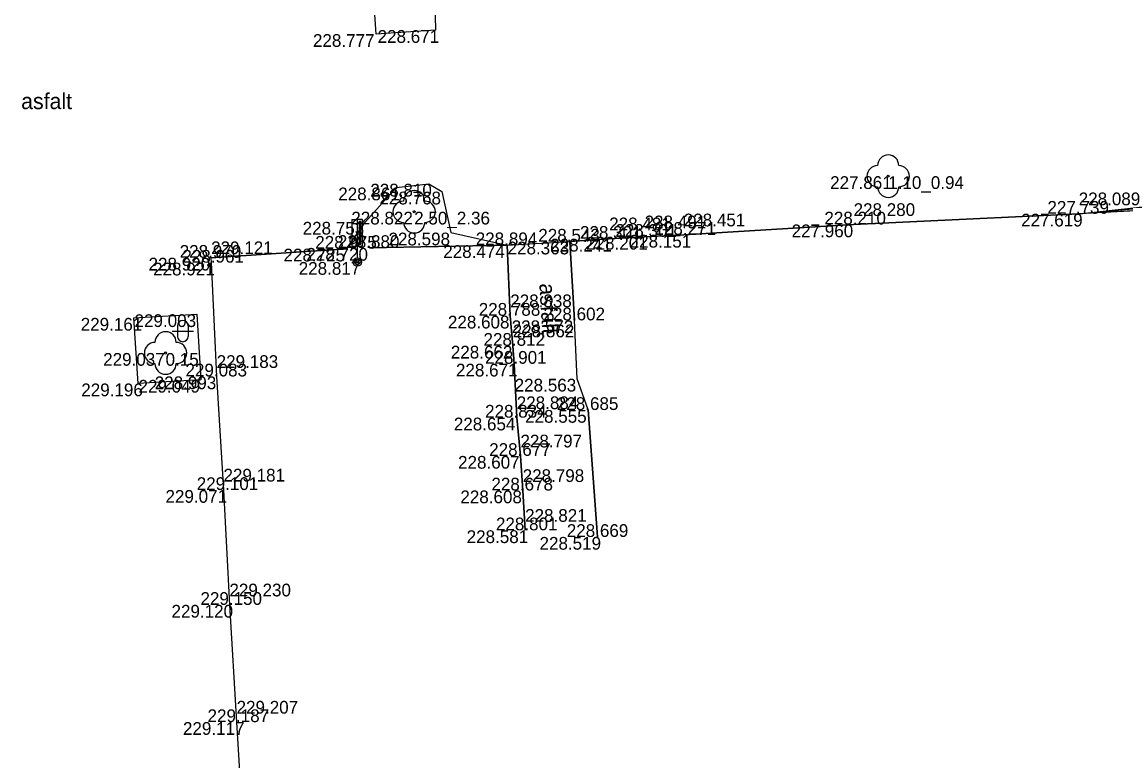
# Model space of a CAD drawing. Extents: x -599516 to -599132, y -1163668 to -1163119.
# Drawn here: x -599429.86 to -599403.85, y -1163321.87 to -1163304.47 of the extents above; entities that cross this region are included whole.
import ezdxf

# ---------------------------------------------------------------- set-up
doc = ezdxf.new("R2010")
doc.units = 0
for name, color, linetype in [('Bod-oznac1', 7, 'Continuous'), ('Bod-oznac2', 7, 'Continuous'), ('Bod-oznac3', 7, 'Continuous'), ('Bod-vyska1', 7, 'Continuous'), ('Bod-vyska2', 7, 'Continuous'), ('Bod-vyska3', 7, 'Continuous'), ('Z_cela-hrobu-dolni-linie', 7, 'Continuous'), ('Z_cela-hrobu-horni-linie', 7, 'Continuous'), ('Z_chodnik', 7, 'Continuous'), ('Z_komunikace', 7, 'Continuous'), ('Z_kultury-znacky', 7, 'Continuous'), ('Z_nove-stromy-prumer-kmene', 7, 'Continuous'), ('Z_obvod-kmene-spodek-ve-vysce1_2m', 7, 'Continuous'), ('Z_popis-budov-povrchu', 7, 'Continuous'), ('Z_stromy-kere', 7, 'Continuous'), ('Z_stromy-nove-vysazene', 7, 'Continuous'), ('Z_znacky-ostatni-orientacni-sloupek', 7, 'Continuous'), ('Z_zpevnene-plochy', 7, 'Continuous')]:
    doc.layers.add(name, color=color, linetype=linetype)

msp = doc.modelspace()

# ---------------------------------------------------------------- linework, layer by layer
at = {"layer": 'Bod-oznac1'}
for p, q in [((-599421.52, -1163304.754), (-599421.52, -1163304.754)), ((-599420.116, -1163304.659), (-599420.116, -1163304.659)), ((-599409.454, -1163308.1), (-599409.454, -1163308.1)), ((-599421.045, -1163308.367), (-599421.045, -1163308.367)), ((-599420.28, -1163308.278), (-599420.28, -1163308.278)), ((-599419.969, -1163308.464), (-599419.969, -1163308.464)), ((-599420.621, -1163308.937), (-599420.621, -1163308.937)), ((-599421.766, -1163309.175), (-599421.766, -1163309.175)), ((-599404.966, -1163308.984), (-599404.966, -1163308.984)), ((-599419.757, -1163309.429), (-599419.757, -1163309.429)), ((-599410.27, -1163309.237), (-599410.27, -1163309.237)), ((-599416.952, -1163309.641), (-599416.952, -1163309.641)), ((-599416.028, -1163309.574), (-599416.028, -1163309.574)), ((-599415.194, -1163309.528), (-599415.194, -1163309.528)), ((-599414.271, -1163309.481), (-599414.271, -1163309.481)), ((-599422.217, -1163309.807), (-599422.217, -1163309.807)), ((-599421.68, -1163309.79), (-599421.68, -1163309.79)), ((-599418.431, -1163309.725), (-599418.431, -1163309.725)), ((-599425.412, -1163310.021), (-599425.412, -1163310.021)), ((-599425.406, -1163310.136), (-599425.406, -1163310.136)), ((-599421.963, -1163310.121), (-599421.963, -1163310.121)), ((-599427.227, -1163311.437), (-599427.227, -1163311.437)), ((-599425.744, -1163311.352), (-599425.744, -1163311.352)), ((-599418.359, -1163311.386), (-599418.359, -1163311.386)), ((-599416.842, -1163311.495), (-599416.842, -1163311.495)), ((-599426.479, -1163312.264), (-599426.479, -1163312.264)), ((-599418.3, -1163312.094), (-599418.3, -1163312.094)), ((-599418.27, -1163312.517), (-599418.27, -1163312.517)), ((-599425.276, -1163312.816), (-599425.276, -1163312.816)), ((-599427.121, -1163312.982), (-599427.121, -1163312.982)), ((-599425.648, -1163312.897), (-599425.648, -1163312.897)), ((-599416.785, -1163312.871), (-599416.785, -1163312.871)), ((-599416.526, -1163313.606), (-599416.526, -1163313.606)), ((-599418.206, -1163313.786), (-599418.206, -1163313.786)), ((-599418.118, -1163314.688), (-599418.118, -1163314.688)), ((-599425.115, -1163315.491), (-599425.115, -1163315.491)), ((-599418.066, -1163315.502), (-599418.066, -1163315.502)), ((-599418.008, -1163316.44), (-599418.008, -1163316.44)), ((-599416.303, -1163316.596), (-599416.303, -1163316.596)), ((-599424.975, -1163318.196), (-599424.975, -1163318.196)), ((-599424.806, -1163320.957), (-599424.806, -1163320.957))]:
    msp.add_line(p, q, dxfattribs=at)
at = {"layer": 'Bod-oznac2'}
for p, q in [((-599404.966, -1163308.984), (-599404.966, -1163308.984)), ((-599410.27, -1163309.237), (-599410.27, -1163309.237)), ((-599416.952, -1163309.641), (-599416.952, -1163309.641)), ((-599416.028, -1163309.574), (-599416.028, -1163309.574)), ((-599415.194, -1163309.528), (-599415.194, -1163309.528)), ((-599414.271, -1163309.481), (-599414.271, -1163309.481)), ((-599422.217, -1163309.807), (-599422.217, -1163309.807)), ((-599421.68, -1163309.79), (-599421.68, -1163309.79)), ((-599418.431, -1163309.725), (-599418.431, -1163309.725)), ((-599425.412, -1163310.021), (-599425.412, -1163310.021)), ((-599425.406, -1163310.136), (-599425.406, -1163310.136)), ((-599418.359, -1163311.386), (-599418.359, -1163311.386)), ((-599416.842, -1163311.495), (-599416.842, -1163311.495)), ((-599418.3, -1163312.094), (-599418.3, -1163312.094)), ((-599418.27, -1163312.517), (-599418.27, -1163312.517)), ((-599425.276, -1163312.816), (-599425.276, -1163312.816)), ((-599416.526, -1163313.606), (-599416.526, -1163313.606)), ((-599418.206, -1163313.786), (-599418.206, -1163313.786)), ((-599418.118, -1163314.688), (-599418.118, -1163314.688)), ((-599425.115, -1163315.491), (-599425.115, -1163315.491)), ((-599418.066, -1163315.502), (-599418.066, -1163315.502)), ((-599418.008, -1163316.44), (-599418.008, -1163316.44)), ((-599416.303, -1163316.596), (-599416.303, -1163316.596)), ((-599424.975, -1163318.196), (-599424.975, -1163318.196)), ((-599424.806, -1163320.957), (-599424.806, -1163320.957))]:
    msp.add_line(p, q, dxfattribs=at)
at = {"layer": 'Bod-oznac3'}
for p, q in [((-599404.966, -1163308.984), (-599404.966, -1163308.984)), ((-599410.27, -1163309.237), (-599410.27, -1163309.237)), ((-599416.028, -1163309.574), (-599416.028, -1163309.574)), ((-599415.194, -1163309.528), (-599415.194, -1163309.528)), ((-599414.271, -1163309.481), (-599414.271, -1163309.481)), ((-599425.406, -1163310.136), (-599425.406, -1163310.136)), ((-599418.359, -1163311.386), (-599418.359, -1163311.386)), ((-599418.3, -1163312.094), (-599418.3, -1163312.094)), ((-599425.276, -1163312.816), (-599425.276, -1163312.816)), ((-599418.206, -1163313.786), (-599418.206, -1163313.786)), ((-599418.118, -1163314.688), (-599418.118, -1163314.688)), ((-599425.115, -1163315.491), (-599425.115, -1163315.491)), ((-599418.066, -1163315.502), (-599418.066, -1163315.502)), ((-599418.008, -1163316.44), (-599418.008, -1163316.44)), ((-599424.975, -1163318.196), (-599424.975, -1163318.196)), ((-599424.806, -1163320.957), (-599424.806, -1163320.957))]:
    msp.add_line(p, q, dxfattribs=at)
at = {"layer": 'Z_cela-hrobu-dolni-linie'}
for p, q in [((-599396.859, -1163308.56), (-599404.966, -1163308.984)), ((-599421.68, -1163309.79), (-599418.431, -1163309.725))]:
    msp.add_line(p, q, dxfattribs=at)
at = {"layer": 'Z_cela-hrobu-horni-linie'}
msp.add_line((-599416.303, -1163316.596), (-599416.526, -1163313.606), dxfattribs=at)
for points in [[(-599396.65, -1163311.76), (-599396.859, -1163308.56), (-599404.966, -1163308.984), (-599404.966, -1163308.984), (-599410.27, -1163309.237), (-599410.27, -1163309.237), (-599414.271, -1163309.481), (-599414.271, -1163309.481), (-599415.194, -1163309.528), (-599415.194, -1163309.528), (-599416.028, -1163309.574), (-599416.028, -1163309.574), (-599416.952, -1163309.641), (-599416.842, -1163311.495)], [(-599422.217, -1163309.807), (-599425.412, -1163310.021), (-599425.406, -1163310.136), (-599425.406, -1163310.136), (-599425.276, -1163312.816), (-599425.276, -1163312.816), (-599425.115, -1163315.491), (-599425.115, -1163315.491), (-599424.975, -1163318.196), (-599424.975, -1163318.196), (-599424.806, -1163320.957), (-599424.806, -1163320.957), (-599424.645, -1163323.667), (-599424.645, -1163323.667), (-599424.602, -1163324.969), (-599424.602, -1163324.969), (-599424.525, -1163326.228), (-599424.525, -1163326.228), (-599424.407, -1163328.921), (-599424.407, -1163328.921), (-599424.339, -1163329.958)], [(-599418.008, -1163316.44), (-599418.008, -1163316.44), (-599418.066, -1163315.502), (-599418.066, -1163315.502), (-599418.118, -1163314.688), (-599418.118, -1163314.688), (-599418.206, -1163313.786), (-599418.206, -1163313.786), (-599418.27, -1163312.517), (-599418.3, -1163312.094), (-599418.3, -1163312.094), (-599418.359, -1163311.386), (-599418.359, -1163311.386), (-599418.431, -1163309.725), (-599421.68, -1163309.79)]]:
    msp.add_lwpolyline(points, dxfattribs=at)
at = {"layer": 'Z_chodnik'}
msp.add_line((-599416.526, -1163313.606), (-599416.303, -1163316.596), dxfattribs=at)
for points in [[(-599416.526, -1163313.606), (-599416.785, -1163312.871), (-599416.842, -1163311.495), (-599416.952, -1163309.641)], [(-599418.431, -1163309.725), (-599418.359, -1163311.386), (-599418.3, -1163312.094), (-599418.27, -1163312.517), (-599418.206, -1163313.786)], [(-599418.206, -1163313.786), (-599418.118, -1163314.688), (-599418.066, -1163315.502), (-599418.008, -1163316.44)]]:
    msp.add_lwpolyline(points, dxfattribs=at)
at = {"layer": 'Z_komunikace'}
for points in [[(-599420.159, -1163302.972), (-599420.116, -1163304.659), (-599421.52, -1163304.754), (-599421.646, -1163302.888)], [(-599425.412, -1163310.021), (-599422.217, -1163309.807), (-599421.766, -1163309.175), (-599421.045, -1163308.367), (-599420.28, -1163308.278), (-599419.969, -1163308.464), (-599419.757, -1163309.429), (-599418.431, -1163309.725), (-599416.952, -1163309.641), (-599416.028, -1163309.574), (-599415.194, -1163309.528), (-599414.271, -1163309.481), (-599410.27, -1163309.237), (-599404.966, -1163308.984), (-599402.103, -1163308.673), (-599396.855, -1163308.409), (-599394.833, -1163308.288), (-599392.171, -1163308.156), (-599386.764, -1163307.916)], [(-599425.412, -1163310.021), (-599425.406, -1163310.136), (-599425.276, -1163312.816), (-599425.115, -1163315.491), (-599424.975, -1163318.196), (-599424.806, -1163320.957), (-599424.645, -1163323.667), (-599424.602, -1163324.969), (-599424.525, -1163326.228), (-599424.407, -1163328.921), (-599424.339, -1163329.958), (-599424.314, -1163330.489), (-599424.257, -1163331.588), (-599424.181, -1163333.085), (-599424.056, -1163334.555), (-599423.849, -1163337.125)], [(-599427.121, -1163312.982), (-599427.227, -1163311.437), (-599425.744, -1163311.352), (-599425.648, -1163312.897), (-599427.121, -1163312.982)]]:
    msp.add_lwpolyline(points, dxfattribs=at)
at = {"layer": 'Z_kultury-znacky'}
for p, q in [((-599426.323, -1163311.747), (-599425.823, -1163311.747)), ((-599426.198, -1163311.622), (-599426.198, -1163311.872)), ((-599425.948, -1163311.622), (-599425.948, -1163311.872))]:
    msp.add_line(p, q, dxfattribs=at)
for centre, start, end in [((-599426.073, -1163311.622), 0, 180), ((-599426.073, -1163311.872), 180, 0)]:
    msp.add_arc(centre, 0.125, start, end, dxfattribs=at)
at = {"layer": 'Z_stromy-kere'}
for centre in [(-599409.454, -1163308.1), (-599420.621, -1163308.937)]:
    msp.add_circle(centre, 0.025, dxfattribs=at)
for centre, start, end in [((-599409.454, -1163307.85), 0, 180), ((-599409.704, -1163308.1), 90, 270), ((-599409.204, -1163308.1), 270, 90), ((-599409.454, -1163308.35), 180, 0), ((-599420.621, -1163308.687), 0, 180), ((-599420.871, -1163308.937), 90, 270), ((-599420.371, -1163308.937), 270, 90), ((-599420.621, -1163309.187), 180, 0)]:
    msp.add_arc(centre, 0.25, start, end, dxfattribs=at)
at = {"layer": 'Z_stromy-nove-vysazene'}
msp.add_circle((-599426.479, -1163312.264), 0.025, dxfattribs=at)
for centre, start, end in [((-599426.479, -1163312.014), 0, 180), ((-599426.729, -1163312.264), 90, 270), ((-599426.229, -1163312.264), 270, 90), ((-599426.479, -1163312.514), 180, 0)]:
    msp.add_arc(centre, 0.25, start, end, dxfattribs=at)
at = {"layer": 'Z_znacky-ostatni-orientacni-sloupek'}
for p, q in [((-599422.088, -1163309.121), (-599422.088, -1163309.746)), ((-599422.088, -1163309.121), (-599421.963, -1163309.121)), ((-599422.088, -1163309.746), (-599421.963, -1163309.746)), ((-599421.963, -1163309.746), (-599421.963, -1163310.021))]:
    msp.add_line(p, q, dxfattribs=at)
for points in [[(-599421.963, -1163309.746), (-599421.838, -1163309.746), (-599421.838, -1163309.121), (-599421.963, -1163309.121)], [(-599421.921, -1163309.704), (-599421.88, -1163309.704), (-599421.88, -1163309.164), (-599421.921, -1163309.164)]]:
    msp.add_lwpolyline(points, close=True, dxfattribs=at)
for radius in [0.1, 0.065, 0.03]:
    msp.add_circle((-599421.963, -1163310.121), radius, dxfattribs=at)
at = {"layer": 'Z_zpevnene-plochy'}
msp.add_lwpolyline([(-599404.966, -1163308.984), (-599402.252, -1163308.736), (-599396.874, -1163308.457), (-599394.839, -1163308.337), (-599392.171, -1163308.156)], dxfattribs=at)

# ---------------------------------------------------------------- texts
at = {"layer": 'Bod-vyska1'}
for s, p in [('228.777', (-599423.007, -1163305.054)), ('228.671', (-599421.484, -1163304.959)), ('227.861', (-599410.822, -1163308.4)), ('228.861', (-599422.411, -1163308.667)), ('228.810', (-599421.656, -1163308.578)), ('228.768', (-599421.441, -1163308.764)), ('228.822', (-599422.103, -1163309.237)), ('228.753', (-599423.249, -1163309.475)), ('227.619', (-599406.323, -1163309.284)), ('228.598', (-599421.227, -1163309.729)), ('227.960', (-599411.729, -1163309.537)), ('228.363', (-599418.422, -1163309.941)), ('228.241', (-599417.417, -1163309.874)), ('228.201', (-599416.57, -1163309.828)), ('228.151', (-599415.545, -1163309.781)), ('228.725', (-599423.7, -1163310.107)), ('228.720', (-599423.161, -1163310.09)), ('228.474', (-599419.937, -1163310.025)), ('228.920', (-599426.88, -1163310.321)), ('228.921', (-599426.772, -1163310.436)), ('228.817', (-599423.342, -1163310.421)), ('229.161', (-599428.478, -1163311.737)), ('229.003', (-599427.21, -1163311.652)), ('228.608', (-599419.827, -1163311.686)), ('228.572', (-599418.325, -1163311.795)), ('229.037', (-599427.949, -1163312.564)), ('228.662', (-599419.759, -1163312.394)), ('228.671', (-599419.638, -1163312.817)), ('228.993', (-599426.735, -1163313.116)), ('229.196', (-599428.465, -1163313.282)), ('229.049', (-599427.116, -1163313.197)), ('228.563', (-599418.255, -1163313.171)), ('228.555', (-599418.008, -1163313.906)), ('228.654', (-599419.688, -1163314.086)), ('228.607', (-599419.588, -1163314.988)), ('229.071', (-599426.481, -1163315.791)), ('228.608', (-599419.534, -1163315.802)), ('228.581', (-599419.386, -1163316.74)), ('228.519', (-599417.669, -1163316.896)), ('229.120', (-599426.339, -1163318.496)), ('229.117', (-599426.07, -1163321.257))]:
    msp.add_text(s, height=0.3, dxfattribs=at).set_placement(p)
at = {"layer": 'Bod-vyska2'}
for s, p in [('228.210', (-599410.958, -1163309.237)), ('227.739', (-599405.703, -1163308.984)), ('228.271', (-599414.961, -1163309.481)), ('228.894', (-599419.172, -1163309.725)), ('228.543', (-599417.698, -1163309.641)), ('228.301', (-599416.716, -1163309.574)), ('228.301', (-599415.882, -1163309.528)), ('228.970', (-599426.147, -1163310.021)), ('228.975', (-599422.953, -1163309.807)), ('228.880', (-599422.42, -1163309.79)), ('228.961', (-599426.083, -1163310.136)), ('228.788', (-599419.101, -1163311.386)), ('228.602', (-599417.576, -1163311.495)), ('228.812', (-599418.989, -1163312.094)), ('228.901', (-599418.952, -1163312.517)), ('229.083', (-599426.01, -1163312.816)), ('228.685', (-599417.261, -1163313.606)), ('228.834', (-599418.952, -1163313.786)), ('228.677', (-599418.855, -1163314.688)), ('229.101', (-599425.745, -1163315.491)), ('228.678', (-599418.802, -1163315.502)), ('228.801', (-599418.696, -1163316.44)), ('228.669', (-599417.027, -1163316.596)), ('229.150', (-599425.657, -1163318.196)), ('229.187', (-599425.49, -1163320.957))]:
    msp.add_text(s, height=0.3, dxfattribs=at).set_placement(p)
at = {"layer": 'Bod-vyska3'}
for s, p in [('228.089', (-599404.966, -1163308.784)), ('228.280', (-599410.27, -1163309.037)), ('228.481', (-599416.028, -1163309.374)), ('228.491', (-599415.194, -1163309.328)), ('228.451', (-599414.271, -1163309.281)), ('229.121', (-599425.406, -1163309.936)), ('228.838', (-599418.359, -1163311.186)), ('228.862', (-599418.3, -1163311.894)), ('229.183', (-599425.276, -1163312.616)), ('228.884', (-599418.206, -1163313.586)), ('228.797', (-599418.118, -1163314.488)), ('229.181', (-599425.115, -1163315.291)), ('228.798', (-599418.066, -1163315.302)), ('228.821', (-599418.008, -1163316.24)), ('229.230', (-599424.975, -1163317.996)), ('229.207', (-599424.806, -1163320.757))]:
    msp.add_text(s, height=0.3, dxfattribs=at).set_placement(p)
at = {"layer": 'Z_nove-stromy-prumer-kmene'}
msp.add_text('0.15', height=0.3, dxfattribs=at).set_placement((-599426.479, -1163312.564))
at = {"layer": 'Z_obvod-kmene-spodek-ve-vysce1_2m'}
for s, p in [('1.10_0.94', (-599409.454, -1163308.4)), ('2.50_2.36', (-599420.621, -1163309.237))]:
    msp.add_text(s, height=0.3, dxfattribs=at).set_placement(p)
at = {"layer": 'Z_popis-budov-povrchu'}
msp.add_text('asfalt', height=0.375, dxfattribs=at).set_placement((-599429.881, -1163306.52))
msp.add_text('asfalt', height=0.375, rotation=273.4503, dxfattribs=at).set_placement((-599417.674, -1163310.631))

doc.saveas('drawing.dxf')
